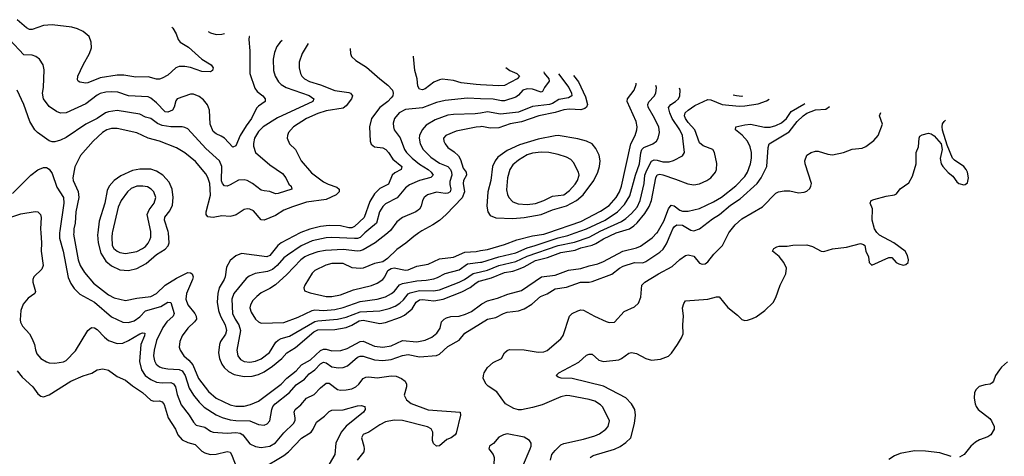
# Model space of a CAD drawing. Header units: inches. Extents: x 1834610 to 2027685, y 642842 to 774116.
# Tile 510 of 632: x 1946741 to 1953706, y 768418 to 771510. Entities that reach past the tile are written whole.
import ezdxf

# ---------------------------------------------------------------- set-up
doc = ezdxf.new("R2010")
doc.units = ezdxf.units.IN
doc.header["$MEASUREMENT"] = 0
for name, color, linetype in [('B9746', 7, 'Continuous'), ('B9747', 7, 'Continuous'), ('B9756', 7, 'Continuous'), ('B9757', 7, 'Continuous')]:
    doc.layers.add(name, color=color, linetype=linetype)

msp = doc.modelspace()

# ---------------------------------------------------------------- linework, layer by layer
at = {"layer": 'B9746', "color": 5}
for points, elevation in [([(1946890.2, 770000), (1946895, 769930), (1946892.4, 769870), (1946908.1, 769770), (1946896.8, 769743.2), (1946840.9, 769690), (1946833.8, 769670), (1946833.6, 769650), (1946854.1, 769585.9), (1946848.4, 769570), (1946801.6, 769538.4), (1946765.4, 769494.6), (1946750.3, 769450), (1946745.3, 769385.3), (1946747.2, 769367.2), (1946760.6, 769340.6), (1946810, 769284.6), (1946830.1, 769250.1), (1946845.4, 769210), (1946851.9, 769171.9), (1946862.5, 769142.5), (1946890.2, 769110.2), (1946930, 769086), (1946950, 769079.6), (1946990, 769078.6), (1947050, 769086.4), (1947070, 769096.1), (1947135.9, 769164.1), (1947224.2, 769310), (1947250, 769330.2), (1947270, 769328), (1947290, 769315.2), (1947341.3, 769261.3), (1947370, 769238.6), (1947430, 769217.6), (1947470, 769220.1), (1947510, 769237), (1947590, 769284.8), (1947610, 769292.5), (1947626, 769290), (1947625.2, 769270), (1947599.2, 769210), (1947589.6, 769090), (1947602.6, 769030), (1947629.4, 768990), (1947670, 768961), (1947710, 768944.1), (1947750, 768937.9), (1947810, 768940.1), (1947830, 768931.8), (1947842.3, 768910), (1947856.3, 768856.3), (1947883.3, 768783.3), (1947940.9, 768710), (1947970, 768659.6), (1947990, 768639.3), (1948050, 768625), (1948090, 768595.7), (1948110, 768589.5), (1948210, 768580.7), (1948270, 768585.6), (1948300.9, 768580.9), (1948319.8, 768570), (1948370, 768506.2), (1948408.5, 768488.5), (1948450, 768479.8), (1948510, 768489.5), (1948550, 768513.7), (1948610, 768583.2), (1948678.7, 768650), (1948689, 768671), (1948690.7, 768690), (1948683.8, 768730), (1948689.7, 768750), (1948730, 768783.6), (1948769.9, 768830.1), (1948824.3, 768855.7), (1948870, 768903.9), (1948910, 768935.2), (1948930, 768935.2), (1948990, 768891), (1949010, 768886.3), (1949050, 768887.8), (1949090, 768896.8), (1949119.1, 768910), (1949141.1, 768930), (1949170, 768969.1), (1949190, 768979), (1949210, 768980.9), (1949270, 768974.2), (1949370, 768988.1), (1949405.3, 768985.3), (1949441.6, 768970), (1949468.5, 768950), (1949477.6, 768930), (1949477, 768910), (1949460.4, 768850), (1949477.3, 768817.3), (1949510, 768792.9), (1949630, 768746), (1949856, 768730), (1949860.5, 768710), (1949830, 768581.2), (1949822, 768570), (1949794, 768550), (1949762.3, 768537.7), (1949710, 768492.3), (1949690, 768489.6), (1949668.6, 768508.6), (1949662.4, 768530), (1949664, 768590), (1949652.6, 768612.6), (1949625.7, 768625.7), (1949450, 768671.6), (1949390, 768674), (1949330, 768661), (1949290, 768641), (1949210, 768589.7), (1949170, 768572.8), (1949158.4, 768550), (1949176, 768490), (1949178.9, 768470), (1949174.9, 768450), (1949128.9, 768390)], 540), ([(1947023.9, 770000), (1947023.2, 769963.2), (1947049.5, 769870), (1947085, 769685), (1947102.5, 769642.5), (1947126.1, 769606.1), (1947167, 769567), (1947270, 769508.4), (1947390, 769406.4), (1947470, 769367.3), (1947510, 769365.2), (1947550, 769377.3), (1947590, 769404.8), (1947630.8, 769449.2), (1947740.4, 769479.6), (1947790, 769510.2), (1947810, 769507.7), (1947834.3, 769430), (1947826.4, 769410), (1947782, 769370), (1947752.9, 769330), (1947710, 769238), (1947691.3, 769170), (1947688.5, 769130), (1947694, 769094), (1947706, 769070), (1947730, 769052.4), (1947750, 769045), (1947790, 769036.4), (1947870, 769033.5), (1947890, 769024), (1947912.6, 768990), (1947939.5, 768899.5), (1947970.4, 768850.4), (1948010, 768800.9), (1948045.4, 768765.4), (1948131.4, 768711.4), (1948172.8, 768692.8), (1948230, 768677.4), (1948270, 768671.4), (1948368.2, 768668.2), (1948430, 768643.5), (1948470, 768639.6), (1948491.9, 768648.1), (1948509.8, 768670.2), (1948524.4, 768750), (1948533, 768770), (1948549.2, 768790), (1948650, 768870.1), (1948696.5, 768923.5), (1948755.9, 768964.1), (1948790, 769002.7), (1948830, 769031.4), (1948870, 769073.5), (1948890, 769083.8), (1948910, 769080.1), (1948950, 769050.6), (1948996.2, 769043.8), (1949030, 769047.2), (1949061.1, 769058.9), (1949130, 769120.4), (1949150, 769128.2), (1949170, 769126.9), (1949250, 769102), (1949310, 769095.4), (1949370, 769103.6), (1949450, 769130.7), (1949490, 769137.9), (1949570, 769123), (1949690, 769131.3), (1949710, 769140.9), (1949770, 769195.3), (1949850, 769241.3), (1949889.2, 769290.8), (1950000, 769358.2)], 560), ([(1947123.4, 770000), (1947122.9, 769990), (1947155.9, 769810), (1947170.1, 769770), (1947199.3, 769719.3), (1947263.8, 769643.8), (1947370, 769561.9), (1947410, 769540.9), (1947490, 769521.5), (1947570, 769537.7), (1947670, 769550.1), (1947710, 769571.9), (1947770.5, 769629.5), (1947850, 769680.6), (1947930, 769719.8), (1947950, 769718.2), (1947960.7, 769710), (1947967.9, 769690), (1947963.5, 769670), (1947921.3, 769570), (1947917.1, 769530), (1947930.1, 769490), (1947979.3, 769430), (1947989.5, 769410), (1947991.3, 769390), (1947978.2, 769370), (1947930, 769324.5), (1947891, 769270), (1947872.9, 769230), (1947870.2, 769190), (1947876.5, 769170), (1947903.2, 769130), (1947938.7, 769098.8), (1947966.2, 769066.2), (1948006.8, 768970), (1948076.8, 768876.8), (1948130.1, 768830.1), (1948230, 768782.5), (1948270, 768773.1), (1948330, 768773.2), (1948375.1, 768784.9), (1948430, 768809.5), (1948590.7, 768929.3), (1948630, 768971.4), (1948697.5, 769022.5), (1948734.6, 769065.4), (1948797.9, 769102.1), (1948870, 769167.2), (1948890, 769177.6), (1948910, 769176.6), (1948950, 769164.1), (1949012.2, 769167.8), (1949057.8, 769182.3), (1949150, 769230.9), (1949170, 769233.6), (1949250, 769198.4), (1949310, 769191), (1949370, 769201), (1949450, 769237.2), (1949550, 769228.8), (1949610, 769239.6), (1949657.2, 769262.8), (1949692.1, 769290), (1949714.5, 769325.5), (1949725.4, 769370), (1949744.2, 769390), (1949761.5, 769398.5), (1949790, 769407.8), (1949850, 769411), (1949895.4, 769424.6), (1949936.4, 769443.6), (1950000, 769490)], 580), ([(1947294, 770000), (1947292.5, 769987.5), (1947296.5, 769930), (1947316.1, 769856.1), (1947350, 769799.8), (1947390, 769765.9), (1947450, 769738.1), (1947510, 769733.5), (1947570, 769748), (1947635.8, 769784.2), (1947710, 769846), (1947770, 769884.7), (1947792.1, 769907.9), (1947798.9, 769930), (1947793.2, 770000)], 620), ([(1947396.1, 770000), (1947392.1, 769970), (1947396, 769910), (1947406.5, 769890), (1947430, 769870.2), (1947450, 769861.4), (1947490, 769855.2), (1947570, 769868.6), (1947610, 769888.6), (1947630, 769904.7), (1947650, 769927.2), (1947662.4, 769950), (1947668.4, 769970), (1947668.5, 770000)], 640), ([(1948725.9, 770000), (1948590, 769929.9), (1948568.3, 769911.7), (1948510, 769839.9), (1948490, 769830.4), (1948310, 769853.2), (1948270, 769836.8), (1948230, 769805.1), (1948203.6, 769756.4), (1948194.4, 769690), (1948186.6, 769670), (1948151.2, 769610), (1948143.1, 769570), (1948139.1, 769510), (1948146.8, 769450), (1948162.5, 769410), (1948194.3, 769350), (1948204, 769310), (1948196.1, 769283.9), (1948161.6, 769230), (1948153.8, 769210), (1948147.3, 769150), (1948155, 769110), (1948170.1, 769070), (1948186.6, 769046.6), (1948218.2, 769018.2), (1948257.7, 768997.7), (1948330, 768983.3), (1948386.1, 768986.1), (1948430, 768998.3), (1948470, 769016.3), (1948530, 769055.3), (1948595.4, 769110), (1948630, 769151.8), (1948691.3, 769188.7), (1948821.6, 769298.4), (1948850, 769314.4), (1948970, 769316.5), (1949049.9, 769330.1), (1949090, 769345.6), (1949143.2, 769376.8), (1949170, 769383.1), (1949290, 769359), (1949330, 769365.9), (1949435.9, 769404.1), (1949462.2, 769417.8), (1949517.6, 769462.4), (1949544.9, 769510), (1949570, 769526.3), (1949590, 769528.6), (1949670, 769518.4), (1949737.2, 769530), (1949870, 769581.6), (1949926.8, 769613.2), (1949970, 769647.3), (1949990, 769657.3), (1950000, 769660)], 620), ([(1949183.5, 770000), (1949150, 769968), (1949130, 769960.7), (1949110, 769960.1), (1948950, 769966.3), (1948910, 769964.1), (1948810, 769943.3), (1948732.7, 769907.3), (1948636.5, 769843.5), (1948610, 769822.8), (1948562.9, 769770), (1948530, 769741.5), (1948493.2, 769726.8), (1948407, 769713), (1948365.4, 769694.6), (1948342.3, 769677.7), (1948256.8, 769570), (1948240.8, 769530), (1948247.5, 769430), (1948264.8, 769390), (1948291.2, 769350), (1948303.6, 769310), (1948277.8, 769170), (1948284.6, 769130), (1948303.8, 769103.8), (1948330, 769089.5), (1948370, 769083.5), (1948410, 769090.8), (1948450, 769108.4), (1948507.9, 769152.1), (1948554.3, 769225.7), (1948570, 769241.3), (1948590, 769251.8), (1948650.3, 769269.7), (1948830, 769373.1), (1948850, 769378.5), (1948990, 769388.3), (1949050, 769402.9), (1949150, 769440.9), (1949290, 769449.2), (1949354.8, 769465.2), (1949397.9, 769482.1), (1949430, 769501.5), (1949455.1, 769524.9), (1949490, 769569), (1949503.9, 769576.1), (1949570, 769591), (1949669.6, 769590.4), (1949710, 769597.4), (1949850, 769650.5), (1949888.8, 769671.2), (1949950, 769712.9), (1950000, 769724)], 640), ([(1949345.8, 770000), (1949342.8, 769997.2), (1949256.5, 769930), (1949170, 769880.5), (1949150, 769872.1), (1949130, 769870.4), (1949030, 769882.4), (1948903.8, 769876.2), (1948850, 769866.1), (1948790, 769845.8), (1948757.5, 769830), (1948730.2, 769810), (1948630, 769705), (1948550, 769632.5), (1948510, 769605.4), (1948450, 769574.6), (1948417.8, 769550), (1948390, 769520.9), (1948373.2, 769490), (1948369.4, 769469.4), (1948377.7, 769437.7), (1948410, 769390.3), (1948430, 769369.1), (1948450, 769361.8), (1948610, 769365.1), (1948710, 769404.2), (1948810, 769450.6), (1948830, 769455.3), (1948890.9, 769450.9), (1948970, 769457.5), (1949030, 769472.2), (1949150, 769514.4), (1949269.2, 769530.8), (1949330, 769547.7), (1949371.4, 769570), (1949392.4, 769587.6), (1949428.1, 769631.9), (1949450, 769642.3), (1949550, 769659.9), (1949615.8, 769664.2), (1949670, 769673.8), (1949696.9, 769683.1), (1949750, 769711.7), (1949850, 769738.4), (1949910, 769781.3), (1950000, 769792.6)], 660), ([(1949563.8, 770000), (1949530, 769975.6), (1949473.1, 769926.9), (1949410, 769881.7), (1949342, 769818), (1949310, 769796.3), (1949250, 769783.5), (1949170, 769751.3), (1949150, 769748.2), (1949093.4, 769753.4), (1949030, 769782.2), (1948950, 769783.4), (1948907.9, 769772.1), (1948830, 769734.8), (1948810, 769715.8), (1948757.4, 769630), (1948750.4, 769610), (1948754.8, 769590), (1948795.8, 769575.8), (1948910, 769549.4), (1948950, 769548.8), (1949010, 769562.6), (1949102.7, 769597.3), (1949230, 769627.7), (1949270, 769644), (1949310, 769670.3), (1949324.5, 769690), (1949345.8, 769734.2), (1949370, 769749), (1949390, 769751.5), (1949470, 769736.1), (1949490, 769739.4), (1949550, 769765.4), (1949630, 769778.6), (1949710, 769816.8), (1949810, 769827.2), (1949890, 769863.7), (1949970, 769868.8), (1950000, 769874.3)], 680), ([(1946723.3, 769023.3), (1946758.7, 768978.7), (1946833.8, 768910), (1946870, 768859.3), (1946890, 768843.7), (1946910, 768840.3), (1946950, 768852.9), (1947102.4, 768950), (1947190, 768988.9), (1947252.6, 769007.4), (1947290, 769030.4), (1947330, 769038), (1947370, 769028.8), (1947430, 768983.1), (1947490, 768958), (1947538.1, 768918.1), (1947609.1, 768870), (1947670, 768816.5), (1947690, 768809.3), (1947730, 768811), (1947750, 768804.9), (1947763.7, 768783.7), (1947791.1, 768691.1), (1947843.8, 768610), (1947858.8, 768570), (1947890, 768535.5), (1947930, 768515), (1947981.9, 768501.9), (1948030, 768453.9), (1948050, 768442.1), (1948087.7, 768430), (1948130, 768432.5), (1948210, 768451.6), (1948230, 768447.4), (1948240.6, 768430), (1948281.7, 768321.7)], 520), ([(1948450.9, 768329.1), (1948610, 768424.6), (1948642.9, 768450), (1948734.1, 768545.9), (1948802.3, 768590), (1948816.4, 768610), (1948839.8, 768660.2), (1948896.9, 768703.1), (1948930, 768735.5), (1948950, 768745.6), (1949030, 768746), (1949130, 768775.9), (1949157.6, 768777.6), (1949182, 768770), (1949185.7, 768750), (1949173.6, 768730), (1949050, 768631), (1949016.1, 768590), (1948977, 768510), (1948969.5, 768430), (1948930, 768362.8)], 520)]:
    msp.add_lwpolyline(points, dxfattribs=dict(at, elevation=elevation))
at = {"layer": 'B9747', "color": 5}
for points, elevation in [([(1947817.9, 771457.2), (1947824.3, 771450), (1947847, 771410), (1947861.8, 771370), (1947876.1, 771350), (1947934.6, 771314.6), (1948030, 771230.2), (1948094.9, 771190), (1948110.3, 771169.7), (1948104.9, 771150), (1948090, 771141.3), (1948030, 771143.2), (1947950, 771171.9), (1947910, 771178.1), (1947870, 771177.8), (1947845.7, 771170), (1947790, 771117.7), (1947750, 771095.5), (1947730, 771089.7), (1947710, 771089.8), (1947650, 771105.4), (1947562.2, 771102.2), (1947477.8, 771117.8), (1947430, 771118), (1947310, 771098.8), (1947223.2, 771063.2), (1947210, 771060.6), (1947166.3, 771066.3), (1947153.9, 771073.9), (1947150, 771084), (1947152.8, 771110), (1947189.9, 771190), (1947236, 771270), (1947249.8, 771310), (1947247, 771350), (1947231.8, 771390), (1947190, 771425.3), (1947150, 771445.3), (1947110, 771457), (1946970, 771472.4), (1946910, 771467.6), (1946830, 771439.3), (1946810, 771441.4), (1946790, 771451.6), (1946723.9, 771510)], 520), ([(1948074.6, 771426.2), (1948090, 771417), (1948130, 771406), (1948170, 771407.2), (1948189.7, 771412.4)], 540), ([(1948366.4, 771391.1), (1948365.5, 771390), (1948361.3, 771370), (1948369.1, 771290), (1948369.3, 771130), (1948403.9, 771023.9), (1948420.7, 771000.7), (1948461.1, 770970), (1948478.7, 770950), (1948478, 770930), (1948430, 770898.3), (1948416.8, 770883.2), (1948382, 770810), (1948342.6, 770757.4), (1948301.1, 770690), (1948270, 770617), (1948250, 770607.6), (1948189.9, 770669.8), (1948165.8, 770685.8), (1948130, 770700.9), (1948110, 770718.9), (1948088.4, 770770), (1948084.5, 770870), (1948070, 770908), (1948041.5, 770941.5), (1948010, 770966.6), (1947970, 770983.5), (1947950, 770982), (1947855.5, 770950), (1947844.6, 770935.4), (1947833.7, 770890), (1947821.8, 770870), (1947790, 770854.7), (1947770, 770857.3), (1947710, 770921.2), (1947670, 770954.6), (1947650, 770963.9), (1947510, 770969.9), (1947435.6, 770995.6), (1947390, 770999.6), (1947350, 770997), (1947310, 770986.4), (1947290, 770976.3), (1947210, 770915), (1947070, 770850.9), (1947030, 770848.9), (1947000.8, 770860.8), (1946950, 770895.4), (1946909.1, 770950), (1946902, 770990), (1946909.8, 771030), (1946914.2, 771154.2), (1946907.1, 771190), (1946881.7, 771230), (1946855.6, 771250), (1946830, 771259.8), (1946770, 771261.4), (1946670, 771370.7)], 540), ([(1948598.6, 771363), (1948584.6, 771350), (1948560.9, 771319.1), (1948543.5, 771276.5), (1948533.8, 771230), (1948536.5, 771150), (1948549.2, 771110), (1948572.4, 771070), (1948591.6, 771050), (1948625.3, 771030), (1948790, 770973.3), (1948822.3, 770950), (1948815.8, 770930), (1948565.5, 770814.5), (1948462.8, 770750), (1948430, 770717.6), (1948402.5, 770670), (1948394.2, 770634.2), (1948394.5, 770614.5), (1948409.1, 770570), (1948510, 770481.7), (1948600, 770420), (1948623.6, 770390), (1948645.7, 770345.7), (1948662.4, 770330), (1948665.5, 770310), (1948570, 770278.2), (1948550, 770277.7), (1948510, 770293.3), (1948470, 770296.8), (1948450, 770303.5), (1948388.4, 770350), (1948351.2, 770370), (1948330, 770376.1), (1948290, 770374), (1948230, 770339.3), (1948210, 770331.6), (1948190, 770332.8), (1948176.2, 770350), (1948169.6, 770369.6), (1948170.4, 770470), (1948154.5, 770510), (1948057.5, 770597.5), (1947930, 770737.2), (1947910, 770747.6), (1947890.7, 770750.7), (1947809.5, 770750.5), (1947750, 770760.9), (1947715.9, 770775.9), (1947670, 770809.9), (1947630, 770820.3), (1947590, 770842), (1947430, 770866.8), (1947370, 770858.4), (1947349.1, 770850.9), (1947288.1, 770810), (1947209.1, 770770), (1947070, 770676.2), (1947030, 770657.8), (1946990, 770646), (1946970, 770645.4), (1946950, 770652.8), (1946867.2, 770710), (1946848.8, 770730), (1946814, 770790), (1946769.8, 770910), (1946722.4, 771010)], 560), ([(1948781.1, 771341), (1948739.3, 771270), (1948719.3, 771210), (1948719.3, 771170), (1948728.3, 771130), (1948737.6, 771110), (1948755.3, 771090), (1948791.6, 771071.6), (1948870, 771048.4), (1948970, 771007.6), (1949070, 770995.4), (1949080.2, 770990), (1949094.6, 770970), (1949088.6, 770950), (1949050, 770898.9), (1949030, 770883.4), (1948910, 770863.7), (1948850, 770844.6), (1948769.3, 770810.7), (1948679.1, 770750), (1948643.9, 770710), (1948635.8, 770690), (1948634.4, 770670), (1948649.1, 770630), (1948691.2, 770590), (1948732.9, 770510), (1948806.5, 770426.5), (1948890, 770360.6), (1948924, 770344), (1948984.2, 770324.2), (1949001.1, 770310), (1949000.9, 770290), (1948979.5, 770270), (1948910, 770236.7), (1948770, 770218.2), (1948670, 770185.3), (1948610, 770160.2), (1948550, 770123.6), (1948470, 770089.8), (1948450, 770092), (1948395.9, 770155.9), (1948370, 770167.8), (1948350, 770169.9), (1948330, 770165.2), (1948271.8, 770128.2), (1948250, 770119.9), (1948230, 770117), (1948170, 770122), (1948108.9, 770108.9), (1948072.9, 770112.9), (1948060.8, 770130), (1948061, 770150), (1948091.9, 770268.1), (1948087.3, 770350), (1948073, 770393), (1948058.7, 770418.7), (1947985, 770505), (1947910, 770567.7), (1947850, 770602.5), (1947729.9, 770649.9), (1947650, 770671.7), (1947570, 770708.4), (1947430, 770739.9), (1947390, 770740.2), (1947358, 770730), (1947327.2, 770710), (1947260.2, 770650), (1947172.3, 770547.7), (1947132.2, 770467.8), (1947116.3, 770390), (1947119.1, 770370), (1947154, 770294), (1947160.5, 770250), (1947137.7, 770150), (1947133.3, 770070), (1947124.7, 770030), (1947123.4, 770000)], 580), ([(1949079.8, 771305), (1949080.3, 771270), (1949089.3, 771249.3), (1949119.8, 771219.8), (1949193.5, 771173.5), (1949289.1, 771090), (1949346.3, 771046.3), (1949378, 771010), (1949384.1, 770990), (1949379.7, 770970), (1949370, 770956), (1949344.5, 770930), (1949290, 770889.1), (1949230.1, 770809.9), (1949215.8, 770750), (1949220.9, 770650), (1949227.9, 770627.9), (1949250, 770610.3), (1949310, 770601.6), (1949331.1, 770590), (1949350.1, 770570.1), (1949381.8, 770521.8), (1949443.6, 770470), (1949438.9, 770450), (1949393.8, 770426.2), (1949376.8, 770410), (1949350, 770344.5), (1949290, 770315.2), (1949250, 770275.9), (1949217, 770223), (1949176.9, 770110), (1949110, 770044.9), (1949090, 770036.6), (1949070, 770036.6), (1949010, 770050.8), (1948930, 770053.4), (1948870, 770045.3), (1948794, 770026), (1948730, 770002.1), (1948725.9, 770000)], 620), ([(1950000, 771048.5), (1949970, 771050.3), (1949863.8, 771063.8), (1949810, 771079.2), (1949730, 771087.9), (1949710, 771085), (1949670, 771067.2), (1949610, 771020.9), (1949590, 771013), (1949570, 771016.8), (1949558, 771038), (1949552.7, 771090), (1949536.1, 771150), (1949526, 771250), (1949526.1, 771251.2)], 620), ([(1950000, 770950.2), (1949910, 770954.2), (1949750, 770938.3), (1949690, 770924.1), (1949590, 770884.6), (1949470, 770873.3), (1949425.4, 770850), (1949392, 770810), (1949383.1, 770776.9), (1949384.7, 770750), (1949390.2, 770730), (1949432.6, 770672.6), (1949463.3, 770590), (1949476.4, 770570), (1949517.2, 770530), (1949570, 770486.6), (1949630, 770448.1), (1949652.6, 770430), (1949666.9, 770410), (1949648.8, 770391.2), (1949569.1, 770370.9), (1949498.6, 770341.4), (1949470, 770318.2), (1949412.3, 770247.7), (1949330, 770206.9), (1949310, 770187.8), (1949285.5, 770150), (1949266.3, 770070), (1949210, 770025.2), (1949183.5, 770000)], 640), ([(1950000, 770848.9), (1949962.8, 770842.8), (1949810, 770838.8), (1949770, 770833.3), (1949679.6, 770800.4), (1949617.5, 770762.6), (1949587.8, 770730), (1949570.1, 770690), (1949568.1, 770670), (1949574.8, 770630), (1949596.3, 770590), (1949650, 770535.7), (1949710, 770493.6), (1949770, 770470.1), (1949787.7, 770450), (1949796.3, 770430), (1949797.7, 770410), (1949784.6, 770364.6), (1949783.8, 770343.8), (1949791.4, 770310), (1949786.5, 770290), (1949770, 770281.2), (1949750, 770280.2), (1949690, 770287.4), (1949626.4, 770270), (1949602.6, 770250), (1949590.3, 770230), (1949580.8, 770190), (1949570, 770168.5), (1949543.1, 770150), (1949450, 770109.8), (1949410, 770078.5), (1949363.5, 770016.5), (1949345.8, 770000)], 660), ([(1950000, 770752.3), (1949970, 770749.3), (1949830, 770720.2), (1949754.9, 770690), (1949740.3, 770670), (1949741.5, 770650), (1949750.2, 770630), (1949770, 770604.2), (1949815, 770575), (1949846.2, 770546.2), (1949860.3, 770520.3), (1949879.4, 770459.4), (1949899, 770430), (1949902.7, 770410), (1949881.5, 770370), (1949878.5, 770350), (1949887.5, 770290), (1949871.4, 770248.6), (1949757.4, 770130), (1949711.3, 770088.7), (1949663.2, 770056.8), (1949584.9, 770015.1), (1949563.8, 770000)], 680), ([(1946690, 770280.2), (1946821, 770410), (1946870, 770447.8), (1946910, 770462.3), (1946930, 770463.1), (1946950, 770451.8), (1946970, 770420.4), (1947003.1, 770323.1), (1947050.9, 770250), (1947054.2, 770210), (1947024.2, 770015.8), (1947023.9, 770000)], 560), ([(1947793.2, 770000), (1947792.3, 770010), (1947765.3, 770090), (1947768.7, 770111.3), (1947803.7, 770156.3), (1947822.4, 770197.6), (1947827.5, 770250), (1947820.7, 770310), (1947798.7, 770358.7), (1947754.6, 770410), (1947710, 770437.4), (1947670, 770451.9), (1947590, 770452.1), (1947538.8, 770441.2), (1947455.9, 770404.1), (1947409, 770371), (1947375, 770330), (1947360.8, 770299.2), (1947342.6, 770210), (1947304, 770084), (1947294, 770000)], 620), ([(1947668.5, 770000), (1947668.5, 770010), (1947643.4, 770130), (1947656.1, 770163.9), (1947692.2, 770210), (1947703.7, 770250), (1947690.7, 770290), (1947672.2, 770310), (1947645.1, 770325.1), (1947611.9, 770331.9), (1947570, 770331.7), (1947530, 770314.8), (1947504.1, 770290), (1947459.3, 770230), (1947438.4, 770181.6), (1947397.4, 770010), (1947396.1, 770000)], 640), ([(1946650, 770102), (1946750, 770134), (1946850, 770152), (1946870.6, 770150), (1946888.4, 770130), (1946893.6, 770110), (1946888.3, 770028.3), (1946890.2, 770000)], 540)]:
    msp.add_lwpolyline(points, dxfattribs=dict(at, elevation=elevation))
at = {"layer": 'B9756', "color": 5}
msp.add_line((1950960.1, 769999.9, 620), (1950960.5, 770000, 620), dxfattribs=at)
for points, elevation in [([(1950000, 769874.3), (1950050, 769883.4), (1950170, 769917.1), (1950258.9, 769950), (1950370, 769978.2), (1950450, 769990.4), (1950477.4, 770000)], 680), ([(1950000, 769792.6), (1950010, 769793.8), (1950129.9, 769830.1), (1950250, 769858), (1950330, 769895.3), (1950388.7, 769910), (1950550, 769965.7), (1950618.5, 769981.5), (1950670.4, 770000)], 660), ([(1950000, 769724), (1950050, 769735.1), (1950131.7, 769768.2), (1950250, 769797.4), (1950330, 769835.5), (1950550, 769910.6), (1950665.6, 769934.4), (1950770.6, 769969.4), (1950826.1, 770000)], 640), ([(1950000, 769490), (1950010, 769497.3), (1950050, 769519.1), (1950121.9, 769538.1), (1950193.5, 769566.5), (1950290, 769592.1), (1950431.8, 769688.2), (1950530, 769701.8), (1950623.8, 769736.2), (1950710, 769747.3), (1950770, 769767.2), (1950830, 769780.5), (1950870, 769796.5), (1951009, 769871), (1951105.3, 769894.7), (1951133.1, 769906.9), (1951215.3, 769964.7), (1951248.9, 770000)], 580), ([(1950000, 769358.2), (1950050, 769388.6), (1950110, 769401.2), (1950163.6, 769430), (1950190, 769439), (1950270.7, 769449.3), (1950310, 769461.3), (1950365, 769495), (1950425.1, 769550), (1950472.2, 769567.8), (1950530, 769604.6), (1950610, 769615.3), (1950708.8, 769651.2), (1950770, 769650.8), (1950790, 769654.8), (1950930, 769707.6), (1950983.1, 769750), (1951010, 769764.8), (1951090, 769791.4), (1951148.6, 769788.6), (1951170, 769797.6), (1951270, 769862.7), (1951294.2, 769885.8), (1951317.1, 769923), (1951349.8, 770000)], 560), ([(1950000, 769660), (1950078.8, 769681.2), (1950170, 769720.2), (1950230, 769729.8), (1950270, 769742.1), (1950310, 769759), (1950390, 769805.5), (1950474.2, 769825.8), (1950570, 769861.2), (1950670, 769878.3), (1950710, 769895.3), (1950790, 769914.1), (1950815.8, 769924.2), (1950870, 769957.9), (1950960.1, 769999.9)], 620), ([(1950495.8, 768390), (1950506.7, 768430), (1950530, 768459.4), (1950570, 768498.2), (1950590, 768508.1), (1950730, 768539.4), (1950810, 768562.1), (1950843.6, 768576.4), (1950888, 768610), (1950904.4, 768630), (1950914, 768670), (1950866.6, 768766.6), (1950850, 768783.5), (1950810, 768807.4), (1950770, 768820.3), (1950633, 768847), (1950610, 768848.1), (1950570, 768839.4), (1950436.9, 768783.1), (1950370, 768762.5), (1950290, 768748.1), (1950270, 768748), (1950237.1, 768757.1), (1950178.7, 768790), (1950115.5, 768875.5), (1950054.7, 768914.7), (1950040.9, 768930), (1950019.6, 768970), (1950021.1, 768990), (1950027.4, 769010), (1950050, 769046), (1950090, 769082), (1950149.3, 769110), (1950169.7, 769150.3), (1950190, 769168.4), (1950205.2, 769174.8), (1950310, 769172.9), (1950410, 769155.2), (1950450, 769157.8), (1950473.6, 769166.4), (1950569.8, 769250.2), (1950585.6, 769274.4), (1950631.3, 769410), (1950649.8, 769430.2), (1950690, 769448.8), (1950710, 769454.3), (1950730, 769453.4), (1950806.8, 769410), (1950890, 769372), (1950910, 769364.4), (1950950, 769367.7), (1951016.6, 769443.4), (1951090, 769476.4), (1951118, 769502), (1951135.8, 769544.2), (1951141.6, 769630), (1951163.6, 769650), (1951260.4, 769710), (1951357.2, 769762.8), (1951410, 769812.8), (1951450, 769841.1), (1951470, 769844.6), (1951510, 769835.8), (1951550, 769784.9), (1951570, 769777.6), (1951590, 769781.6), (1951610, 769794.9), (1951652.1, 769850), (1951712, 769910), (1951758.7, 770000)], 540), ([(1950776.1, 768410), (1950797.1, 768422.9), (1950950, 768469.4), (1950990, 768488.5), (1951030, 768515), (1951063.8, 768550), (1951091.4, 768650), (1951097.1, 768710), (1951092.3, 768750), (1951068.7, 768790), (1951030, 768831.9), (1950870, 768914.6), (1950650, 768968.7), (1950572.4, 768972.4), (1950550, 768978.4), (1950535.1, 768990), (1950555.6, 769010), (1950695.6, 769084.4), (1950750, 769134), (1950770, 769141.7), (1950790, 769140.3), (1950838.8, 769098.8), (1950870, 769089.4), (1950979.2, 769100.8), (1950998.9, 769110), (1951050, 769147.3), (1951070, 769152.1), (1951105.6, 769145.6), (1951170, 769110.3), (1951210, 769098.6), (1951274.6, 769105.5), (1951330, 769126.5), (1951351.7, 769148.3), (1951394.7, 769210), (1951422.4, 769257.6), (1951433.7, 769286.3), (1951431.6, 769350), (1951436.5, 769410), (1951430.7, 769470), (1951439.2, 769500.8), (1951450, 769518), (1951610, 769530.2), (1951670, 769546.3), (1951690, 769546.7), (1951750, 769472), (1951818.3, 769418.3), (1951850, 769387.6), (1951870, 769380.8), (1951890, 769383.2), (1951926.3, 769393.7), (1951950, 769406.3), (1952011.2, 769450), (1952071.9, 769508.1), (1952090, 769543), (1952119.8, 769630), (1952161.8, 769710), (1952164.5, 769750), (1952146.4, 769790), (1952113.6, 769833.6), (1952067.3, 769870), (1952076, 769890), (1952098, 769902), (1952114, 769906), (1952170, 769906.2), (1952210, 769914), (1952310, 769915.8), (1952350, 769903.7), (1952410, 769870.5), (1952430, 769867.3), (1952490, 769886.4), (1952590, 769898.9), (1952690, 769924.9), (1952710, 769918.8), (1952718.8, 769910), (1952726.7, 769870), (1952746.4, 769830), (1952750.8, 769790.8), (1952770, 769771.3), (1952890, 769824.7), (1952910, 769824.7), (1952940.7, 769790), (1952959.9, 769779.9), (1952990, 769771.7), (1953010, 769776.5), (1953026, 769790), (1953029.7, 769810), (1953021.1, 769841.1), (1953006, 769870), (1952924, 769930), (1952824.7, 769984.7), (1952807.9, 770000)], 520), ([(1953730, 769087.4), (1953687.4, 769050), (1953671.5, 769030), (1953643.6, 768990), (1953630.9, 768949.1), (1953620.8, 768939.2), (1953606.8, 768930), (1953570, 768924.4), (1953528.8, 768911.2), (1953506.8, 768890), (1953496.3, 768870), (1953494.4, 768830), (1953499.5, 768790), (1953507.4, 768770), (1953522.6, 768750), (1953604.6, 768684.6), (1953616.9, 768670), (1953635.8, 768630), (1953635.3, 768610), (1953610, 768569.7), (1953590, 768556.9), (1953530, 768534.7), (1953501.7, 768518.3), (1953470.2, 768489.8), (1953423.1, 768430), (1953390, 768412.2)], 520), ([(1953330, 768417), (1953250, 768442.3), (1953150, 768454.5), (1953070, 768457.1), (1952970, 768438.8), (1952930, 768421.5), (1952890, 768396)], 520)]:
    msp.add_lwpolyline(points, dxfattribs=dict(at, elevation=elevation))
at = {"layer": 'B9756', "color": 5, "elevation": 560}
msp.add_lwpolyline([(1950190, 768576), (1950164, 768570), (1950130, 768553.7), (1950092.1, 768507.9), (1950063.8, 768490), (1950059.5, 768470), (1950090.2, 768430.2), (1950098.3, 768410), (1950093.4, 768310), (1950106, 768290), (1950170, 768271.7), (1950230, 768283.1), (1950270.9, 768309.1), (1950297.4, 768342.6), (1950352.4, 768470), (1950359.7, 768490), (1950360.5, 768510), (1950347.6, 768530), (1950310, 768552.9)], close=True, dxfattribs=at)
at = {"layer": 'B9757', "color": 5}
msp.add_line((1950960.1, 769999.9, 620), (1950960.5, 770000, 620), dxfattribs=at)
for points, elevation in [([(1950180.6, 771172.2), (1950209.6, 771149.6), (1950257, 771130), (1950276.5, 771110), (1950260.9, 771090), (1950170, 771042.9), (1950130, 771040.4), (1950000, 771048.5)], 620), ([(1950448, 771140), (1950452.3, 771132.3), (1950483.5, 771090), (1950486.2, 771073.8), (1950452.6, 771030), (1950438.9, 771001.1), (1950430, 770996.1), (1950370, 771018.2), (1950330, 771021.1), (1950301.5, 771010), (1950270, 770975.7), (1950250, 770961.4), (1950170, 770936.1), (1950150, 770934.3), (1950090, 770946.2), (1950000, 770950.2)], 640), ([(1950553.7, 771127.2), (1950624.9, 771030), (1950645, 770990), (1950646, 770970), (1950622.9, 770957.1), (1950554.8, 770945.2), (1950510, 770916.7), (1950490.2, 770910), (1950370, 770895.5), (1950270, 770855.5), (1950141.6, 770841.6), (1950050, 770857.2), (1950000, 770848.9)], 660), ([(1950659.4, 771114.5), (1950695.1, 771070), (1950744.7, 770964.7), (1950758.5, 770910), (1950750.9, 770890), (1950739.7, 770880.3), (1950710, 770870.4), (1950630, 770876.1), (1950590, 770871.9), (1950530, 770853), (1950414.3, 770830), (1950290, 770786.4), (1950210, 770771.5), (1950130, 770743.4), (1950070, 770741.3), (1950010, 770753.3), (1950000, 770752.3)], 680), ([(1950477.4, 770000), (1950710, 770081.7), (1950850, 770153.6), (1950910, 770193.4), (1950960.6, 770250), (1950983.8, 770290), (1950999.5, 770330), (1951064.4, 770630), (1951095.9, 770690), (1951107.4, 770730), (1951109, 770750), (1951101.7, 770790), (1951038, 770930), (1951041.1, 770950), (1951088.7, 771011.3), (1951102.3, 771050), (1951102.2, 771061.1)], 680), ([(1950670.4, 770000), (1950750, 770028.3), (1950882.1, 770090), (1950971.2, 770148.8), (1951019.9, 770200.1), (1951056.5, 770263.5), (1951097.3, 770410), (1951126.4, 770490), (1951134.1, 770565.9), (1951141.9, 770590), (1951155.8, 770604.3), (1951219.7, 770630), (1951245.4, 770650), (1951258.7, 770670), (1951267.6, 770710), (1951261.4, 770750), (1951223.2, 770830), (1951186.5, 770890), (1951184.4, 770910), (1951192.9, 770927.1), (1951230, 770969.3), (1951241, 770990), (1951245.6, 771030), (1951240.6, 771044.4)], 660), ([(1950826.1, 770000), (1950847.9, 770012.1), (1950998.8, 770081.2), (1951030, 770101), (1951070, 770137.1), (1951110, 770183), (1951130.3, 770230), (1951159.2, 770350), (1951164.3, 770410), (1951176.8, 770443.2), (1951211.8, 770508.2), (1951230, 770517.5), (1951250, 770515.9), (1951290, 770503.3), (1951336.7, 770503.3), (1951366.7, 770513.4), (1951430, 770544.9), (1951445.1, 770570), (1951429.2, 770690), (1951409.9, 770730), (1951357.4, 770810), (1951339.6, 770850), (1951331.7, 770888.3), (1951347.1, 770910), (1951380.4, 770930), (1951402, 770950), (1951412.1, 770970), (1951412.6, 771010), (1951408.2, 771024.2)], 640), ([(1950960.5, 770000), (1951055.2, 770030), (1951086.1, 770050), (1951110, 770072.3), (1951162.9, 770137.1), (1951193.4, 770186.6), (1951209.9, 770230.1), (1951240.8, 770390), (1951250, 770410.1), (1951270, 770415.3), (1951290, 770410.7), (1951381.2, 770381.2), (1951466.8, 770346.8), (1951510, 770341), (1951550, 770346.7), (1951603.1, 770370), (1951630.6, 770390), (1951663.9, 770430), (1951670.5, 770450), (1951671.9, 770491.9), (1951656.2, 770570), (1951643.5, 770590), (1951575.9, 770615.9), (1951550, 770638.4), (1951516.6, 770730), (1951470, 770781.3), (1951451.2, 770810), (1951444.8, 770830), (1951449.9, 770850), (1951470, 770869.6), (1951516.9, 770903.1), (1951610, 770944.2), (1951630, 770942.1), (1951709.4, 770909.4), (1951830, 770897.3), (1951870, 770898.9), (1951964.9, 770915.1), (1952024.3, 770935.7), (1952042.7, 770947.6)], 620), ([(1951248.9, 770000), (1951250, 770001.2), (1951297.8, 770082.2), (1951330, 770170.2), (1951350, 770197.5), (1951370, 770191.3), (1951410, 770160.1), (1951430, 770153.5), (1951470, 770153.4), (1951550, 770172.3), (1951650, 770219.9), (1951705.9, 770254.1), (1951806.8, 770333.2), (1951870, 770399.4), (1951889.3, 770430), (1951910, 770488.4), (1951917.1, 770530), (1951917.1, 770570), (1951907.6, 770610), (1951888.6, 770650), (1951853.2, 770693.2), (1951805.3, 770730), (1951808, 770750), (1951870, 770766.2), (1951910, 770769.6), (1952010, 770748.9), (1952050, 770749.6), (1952090, 770760.3), (1952130, 770780.6), (1952166, 770810), (1952199.6, 770860.4), (1952288.8, 770911.2), (1952295.2, 770917.2)], 580), ([(1951788.1, 770978.3), (1951812, 770972), (1951850, 770969.3), (1951857.4, 770970)], 640), ([(1951349.8, 770000), (1951362.6, 770030), (1951373.5, 770046.5), (1951390, 770058), (1951430, 770053.8), (1951490, 770019.7), (1951510, 770015), (1951550, 770029.1), (1951641.5, 770098.5), (1951691.6, 770130), (1951770, 770196.4), (1951838.5, 770241.5), (1951958.7, 770350), (1951987, 770390), (1952026.4, 770470), (1952036, 770604), (1952043.5, 770630), (1952185.2, 770714.8), (1952241.7, 770790), (1952283, 770830), (1952310, 770847.5), (1952370, 770871.6), (1952443.1, 770876.9), (1952470.9, 770896)], 560), ([(1951758.7, 770000), (1951763.9, 770010), (1951803.2, 770056.8), (1951850, 770099), (1951996.2, 770183.8), (1952090, 770280.3), (1952110, 770291.2), (1952150, 770298), (1952190, 770296.9), (1952250, 770283.6), (1952290, 770287.4), (1952310, 770295.8), (1952330, 770313.4), (1952338.9, 770330), (1952342.6, 770350), (1952296.9, 770490), (1952294.3, 770510), (1952309.7, 770550), (1952339.3, 770570), (1952370, 770579.5), (1952390, 770579.5), (1952458, 770558), (1952490, 770553.4), (1952570, 770570.3), (1952630, 770593.8), (1952700.7, 770599.3), (1952727.6, 770612.4), (1952784.6, 770655.4), (1952814.5, 770690), (1952845.1, 770770), (1952824.7, 770830), (1952832.8, 770852.3)], 540), ([(1952807.9, 770000), (1952803.8, 770003.8), (1952788.2, 770028.2), (1952771.6, 770090), (1952775.1, 770170), (1952757.2, 770210), (1952765.2, 770230), (1952782.6, 770237.4), (1952870, 770259.3), (1952930, 770268.7), (1952944.4, 770275.6), (1952970, 770311.8), (1953030, 770355.6), (1953057.1, 770402.9), (1953083.2, 770490), (1953083.5, 770570), (1953098.3, 770610), (1953103.7, 770670), (1953110, 770684.7), (1953125.6, 770694.4), (1953170, 770706.8), (1953190, 770700.7), (1953210, 770687.3), (1953258.8, 770630), (1953266, 770590), (1953252.2, 770527.8), (1953260.3, 770490), (1953272.2, 770470), (1953310, 770426.7), (1953341.2, 770401.2), (1953370, 770361.6), (1953384.9, 770350), (1953419.1, 770340.9), (1953430, 770342), (1953445.4, 770354.6), (1953452.2, 770390), (1953445.3, 770430), (1953436.2, 770450), (1953419.8, 770470), (1953355.1, 770515.1), (1953341.1, 770530), (1953302, 770622), (1953268.1, 770728.1), (1953266, 770750), (1953270, 770771.3), (1953281.2, 770790), (1953290.2, 770797.8)], 520)]:
    msp.add_lwpolyline(points, dxfattribs=dict(at, elevation=elevation))
for points, elevation in [([(1950550, 770689.4), (1950530, 770688.4), (1950410, 770663.4), (1950276.6, 770623.4), (1950190, 770582.5), (1950123.4, 770536.6), (1950104.5, 770510), (1950086.9, 770470), (1950074.6, 770370), (1950052.7, 770290), (1950045.9, 770190), (1950051.9, 770150), (1950070, 770123.9), (1950110, 770105.7), (1950230, 770103.1), (1950310, 770109.7), (1950429.7, 770130), (1950510, 770163.8), (1950610, 770192.8), (1950679.9, 770230), (1950726.7, 770270), (1950803, 770370), (1950831.6, 770430), (1950843.2, 770470), (1950847.4, 770510), (1950840.7, 770550), (1950817.7, 770597.7), (1950790, 770629.8), (1950749.9, 770649.9), (1950690, 770665.2)], 720), ([(1950430, 770572.5), (1950370, 770563.8), (1950330, 770552.6), (1950270, 770516), (1950230, 770481.8), (1950207.5, 770450), (1950191, 770391), (1950184.3, 770304.3), (1950190.9, 770270.9), (1950200.7, 770250), (1950230, 770219.7), (1950266.3, 770206.3), (1950330, 770201.8), (1950390, 770208.1), (1950450, 770229.6), (1950510, 770260.5), (1950590, 770270.2), (1950630, 770300.7), (1950670, 770344.1), (1950688.1, 770370), (1950699.8, 770410), (1950695.3, 770430), (1950658, 770498), (1950639.1, 770519.1), (1950610, 770535.6), (1950550, 770555.3), (1950484, 770570)], 740)]:
    msp.add_lwpolyline(points, close=True, dxfattribs=dict(at, elevation=elevation))

doc.saveas('drawing.dxf')
